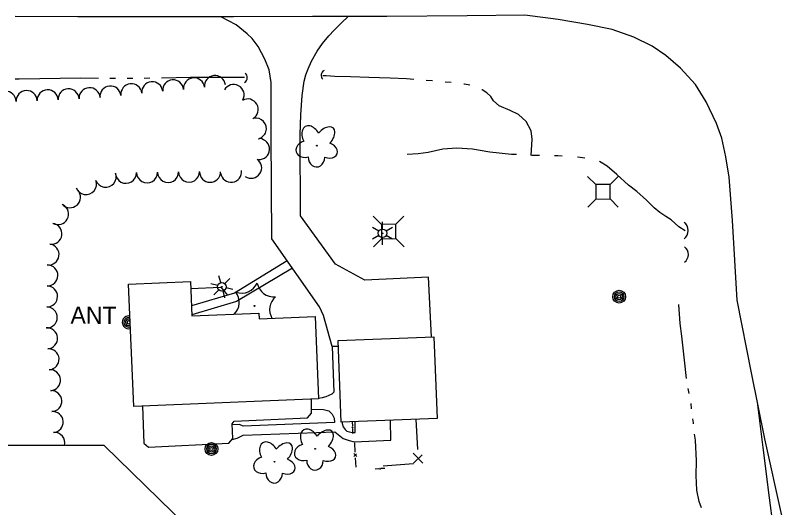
# Model space of a CAD drawing. Extents: x 589250 to 1188077, y 162953 to 363065.
# Drawn here: x 592828.9 to 593095.8, y 164883.1 to 165054.8 of the extents above; entities that cross this region are included whole.
import ezdxf

# ---------------------------------------------------------------- set-up
doc = ezdxf.new("R2010")
doc.units = 0
for name, color, linetype in [('E_BLD', 7, 'Continuous'), ('E_BLD_HvyDash', 7, 'Continuous'), ('E_DRN', 7, 'Continuous'), ('E_DWY', 7, 'Continuous'), ('E_FEN_P', 7, 'Continuous'), ('E_LAND_TreeLine_P', 7, 'Continuous'), ('E_LAND_Vegetation', 7, 'Continuous'), ('E_LTG', 7, 'Continuous'), ('E_MAP_Limits', 7, 'Continuous'), ('E_MISCPROP', 7, 'Continuous'), ('E_MISCPROP_Text', 7, 'Continuous'), ('E_PATH_Sidewalk', 7, 'Continuous'), ('E_RDWY', 7, 'Continuous'), ('E_RDWY_Gravel', 7, 'Continuous'), ('E_UTL_AG_Bold', 7, 'Continuous'), ('E_WAL', 7, 'Continuous'), ('E_WTR_FlowLine', 7, 'Continuous')]:
    doc.layers.add(name, color=color, linetype=linetype)

msp = doc.modelspace()

# ---------------------------------------------------------------- linework, layer by layer
at = {"layer": 'E_BLD'}
for p, q in [((592868.34, 164961.09), (592889.83, 164961.97)), ((592870.1, 164918.44), (592868.34, 164961.09)), ((592889.83, 164961.97), (592890.32, 164949.96)), ((592890.32, 164949.96), (592913.68, 164950.93)), ((592913.68, 164950.93), (592913.76, 164948.96)), ((592913.76, 164948.96), (592933.32, 164949.77)), ((592933.32, 164949.77), (592934.5, 164921.1)), ((592941.28, 164941.41), (592974.65, 164942.72)), ((592942.4, 164912.92), (592941.28, 164941.41)), ((592974.65, 164942.72), (592975.76, 164914.22)), ((592934.5, 164921.1), (592870.1, 164918.44)), ((592975.76, 164914.22), (592942.4, 164912.92))]:
    msp.add_line(p, q, dxfattribs=at)
at = {"layer": 'E_BLD_HvyDash'}
for p, q in [((592932.05, 164916.05), (592931.98, 164921)), ((592873.19, 164918.57), (592873.63, 164905.56)), ((592905.14, 164913.27), (592930.62, 164914.49)), ((592930.62, 164914.49), (592932.05, 164916.05)), ((592904.42, 164912.39), (592905.14, 164913.27)), ((592904.65, 164907.21), (592904.42, 164912.39)), ((592903.22, 164905.56), (592904.65, 164907.21)), ((592873.63, 164905.56), (592875.23, 164904.17)), ((592875.23, 164904.17), (592903.22, 164905.56))]:
    msp.add_line(p, q, dxfattribs=at)
at = {"layer": 'E_DRN'}
for centre, radius, start, end in [((592907.58, 165033.07), 2.06, 304.0358, 50.296), ((592937.3, 165033.84), 1.92, 118.6753, 224.9355), ((593059.62, 164979.72), 3.59, 307.1023, 53.3625), ((593059.93, 164971.41), 3.34, 305.8432, 52.1034)]:
    msp.add_arc(centre, radius, start, end, dxfattribs=at)
at = {"layer": 'E_DWY'}
for p, q in [((592905.83, 165051.42), (592900.45, 165054.28)), ((592942.52, 165052.19), (592944.8, 165054.36)), ((592909.66, 165048.28), (592905.83, 165051.42)), ((592939.89, 165049.65), (592942.52, 165052.19)), ((592911.32, 165046.69), (592909.66, 165048.28)), ((592935.8, 165044.92), (592938.02, 165047.65)), ((592938.02, 165047.65), (592939.89, 165049.65)), ((592913.45, 165043.86), (592911.32, 165046.69)), ((592934, 165042.33), (592935.8, 165044.92)), ((592915.74, 165039.48), (592913.45, 165043.86)), ((592932.05, 165038.74), (592934, 165042.33)), ((592917.25, 165035.72), (592915.74, 165039.48)), ((592930.86, 165036.13), (592932.05, 165038.74)), ((592917.94, 165031.34), (592917.25, 165035.72)), ((592930.01, 165034.01), (592930.86, 165036.13)), ((592928.78, 165026.82), (592929.41, 165031.78)), ((592929.41, 165031.78), (592930.01, 165034.01)), ((592918.01, 165012.97), (592917.94, 165031.34)), ((592928.34, 165020.14), (592928.78, 165026.82)), ((592928.07, 165013.24), (592928.34, 165020.14)), ((592918.16, 164976.87), (592918.01, 165012.97)), ((592928.19, 164984.86), (592928.07, 165013.24)), ((592940.4, 164968.05), (592928.19, 164984.86)), ((592934.83, 164953.1), (592918.16, 164976.87)), ((592950.57, 164962.49), (592940.4, 164968.05)), ((592972.82, 164963.46), (592950.57, 164962.49)), ((592973.76, 164942.68), (592972.82, 164963.46)), ((592936.19, 164950.09), (592934.83, 164953.1)), ((592939.19, 164939.28), (592936.19, 164950.09)), ((592941.36, 164939.32), (592939.19, 164939.28))]:
    msp.add_line(p, q, dxfattribs=at)
at = {"layer": 'E_FEN_P'}
for p, q in [((592946.59, 164910.81), (592946.11, 164911.34)), ((592946.36, 164911.53), (592946.32, 164913.07)), ((592969.03, 164903.42), (592968.5, 164913.94)), ((592946.13, 164910.83), (592946.57, 164911.24)), ((592946.42, 164909.03), (592946.38, 164910.57)), ((592947.27, 164902.47), (592947.11, 164905.72)), ((592947.8, 164900.98), (592946.76, 164902.07)), ((592946.81, 164900.99), (592947.73, 164901.88)), ((592970.75, 164898.61), (592967.38, 164902.11)), ((592967.55, 164898.61), (592970.54, 164901.53)), ((592947.53, 164897.21), (592947.37, 164900.46)), ((592957.02, 164897.74), (592967.52, 164898.54)), ((592955.52, 164896.68), (592954.24, 164896.6)), ((592956.1, 164896.9), (592955.68, 164896.48)), ((592956.11, 164896.51), (592955.75, 164896.87)), ((592957.58, 164896.82), (592956.31, 164896.73))]:
    msp.add_line(p, q, dxfattribs=at)
at = {"layer": 'E_LAND_TreeLine_P'}
for centre, start, end in [((592876.55, 165027.98), 4.996, 184.996), ((592883.84, 165028.62), 4.996, 184.996), ((592891.12, 165029.3), 6.5726, 186.5726), ((592898.39, 165030.14), 6.5726, 186.5726), ((592840.11, 165025.16), 2.1001, 182.1001), ((592847.41, 165025.49), 3.0712, 183.0712), ((592854.72, 165025.89), 3.0712, 183.0712), ((592862, 165026.49), 6.0252, 186.0252), ((592869.28, 165027.26), 6.0252, 186.0252), ((592904.89, 165027.01), 331.5684, 151.5684), ((592825.49, 165024.63), 2.1001, 182.1001), ((592832.8, 165024.89), 2.1001, 182.1001), ((592909.8, 165021.96), 299.9773, 119.9773), ((592912.65, 165015.31), 282.3271, 102.3271), ((592913.75, 165008.13), 267.1383, 87.1383), ((592911.01, 165001.62), 236.1864, 56.1864), ((592860.35, 164998.52), 200.4572, 20.4572), ((592867.43, 164999.87), 181.0136, 1.0136), ((592874.75, 165000), 181.0136, 1.0136), ((592882.06, 165000.13), 181.0136, 1.0136), ((592889.37, 165000.26), 181.0136, 1.0136), ((592896.69, 165000.23), 179.7589, 359.7589), ((592904, 165000.23), 187.9542, 7.9542), ((592853.5, 164995.96), 200.4572, 20.4572), ((592847.9, 164991.35), 222.0525, 42.0525), ((592843.74, 164985.45), 241.5592, 61.5592), ((592841.45, 164978.63), 262.1023, 82.1023), ((592840.44, 164971.38), 262.1023, 82.1023), ((592840.03, 164964.09), 269.1253, 89.1253), ((592839.92, 164956.78), 269.1253, 89.1253), ((592839.81, 164949.47), 269.1253, 89.1253), ((592839.92, 164942.16), 274.072, 94.072), ((592840.44, 164934.86), 274.072, 94.072), ((592840.96, 164927.57), 274.072, 94.072), ((592841.4, 164920.27), 273.4721, 93.4721), ((592841.88, 164912.97), 274.5798, 94.5798), ((592842.47, 164905.68), 346.4385, 94.5798)]:
    msp.add_arc(centre, 3.66, start, end, dxfattribs=at)
at = {"layer": 'E_LAND_Vegetation'}
for centre, radius in [((592933.86, 165009.34), 0.128), ((592912.15, 164953.47), 0.167), ((592933.33, 164903.62), 0.128), ((592919.11, 164899.15), 0.128)]:
    msp.add_circle(centre, radius, dxfattribs=at)
for centre, radius, start, end in [((592907.68, 164963.82), 5.9, 250.4437, 336.2086), ((592918.89, 164962.52), 5.91, 190.4835, 276.1596), ((592900.95, 164954.78), 5.9, 314.5561, 36.2086), ((592923.34, 164952.16), 5.9, 130.4437, 210.6323)]:
    msp.add_arc(centre, radius, start, end, dxfattribs=at)
for centre, major_axis, ratio in [((592931.93, 165012.3), (2.06, -3.68), 0.691916), ((592936.44, 165011.96), (-3.19, -3.52), 0.560249), ((592930.14, 165008.14), (3.48, 0.97), 0.782863), ((592937.53, 165007.74), (-3.4, 1.25), 0.716896), ((592933.77, 165005.36), (0.07, 3.45), 0.832022), ((592931.41, 164906.58), (2.06, -3.68), 0.691916), ((592935.92, 164906.24), (-3.19, -3.52), 0.560249), ((592917.18, 164902.11), (2.06, -3.68), 0.691916), ((592921.69, 164901.77), (-3.19, -3.52), 0.560249), ((592929.61, 164902.42), (3.48, 0.97), 0.782863), ((592937.01, 164902.02), (-3.4, 1.25), 0.716896), ((592915.39, 164897.96), (3.48, 0.97), 0.782863), ((592922.78, 164897.55), (-3.4, 1.25), 0.716896), ((592933.24, 164899.64), (0.07, 3.45), 0.832022), ((592919.02, 164895.17), (0.07, 3.45), 0.832022)]:
    msp.add_ellipse(centre, major_axis=major_axis, ratio=ratio, start_param=1.570796, end_param=4.712389, dxfattribs=at)
at = {"layer": 'E_LTG'}
for p, q in [((592955.45, 164979.52), (592953.28, 164980.76)), ((592956.75, 164980.28), (592956.74, 164982.78)), ((592960.21, 164980.79), (592958.05, 164979.53)), ((592955.46, 164978.02), (592953.3, 164976.76)), ((592960.23, 164976.79), (592958.06, 164978.03)), ((592956.77, 164974.78), (592956.76, 164977.28)), ((592900.4, 164961.61), (592899.73, 164964.01)), ((592903.6, 164963.02), (592901.85, 164961.23)), ((592899.35, 164960.53), (592896.93, 164961.15)), ((592904.68, 164959.17), (592902.26, 164959.79)), ((592899.76, 164959.09), (592898.01, 164957.3)), ((592901.89, 164956.31), (592901.21, 164958.72))]:
    msp.add_line(p, q, dxfattribs=at)
for centre, radius in [((592956.75, 164978.78), 1.5), ((592956.75, 164978.78), 0.125), ((592900.81, 164960.16), 1.5), ((592900.81, 164960.16), 0.125)]:
    msp.add_circle(centre, radius, dxfattribs=at)
at = {"layer": 'E_MAP_Limits'}
for p, q in [((592859.76, 164904.81), (592658.49, 164904.94)), ((592951.34, 164815.82), (592859.76, 164904.81))]:
    msp.add_line(p, q, dxfattribs=at)
at = {"layer": 'E_MISCPROP'}
for centre, radius in [((593039.18, 164956.69), 2.23), ((593039.18, 164956.69), 1.67), ((593039.18, 164956.69), 1.12), ((593039.18, 164956.69), 0.558), ((592897.18, 164903.59), 2.23), ((592897.18, 164903.59), 1.67), ((592897.18, 164903.59), 1.12), ((592897.18, 164903.59), 0.558)]:
    msp.add_circle(centre, radius, dxfattribs=at)
for radius, start, end in [(2.23, 78.6104, 286.122), (1.67, 73.8819, 290.8505), (1.12, 63.9699, 300.7625), (0.558, 20.3515, 344.3809)]:
    msp.add_arc((592868.36, 164947.75), radius, start, end, dxfattribs=at)
at = {"layer": 'E_PATH_Sidewalk'}
for p, q in [((592923.58, 164969.15), (592905.16, 164957.97)), ((592925.36, 164966.6), (592905.89, 164954.95)), ((592905.16, 164957.97), (592890.18, 164953.48)), ((592905.89, 164954.95), (592890.3, 164950.41)), ((592939.19, 164939.28), (592939.75, 164923.34)), ((592939.08, 164922.74), (592937.05, 164921.73)), ((592939.75, 164923.34), (592939.08, 164922.74)), ((592935.69, 164921.37), (592934.49, 164921.22)), ((592937.05, 164921.73), (592935.69, 164921.37)), ((592932.03, 164917.49), (592936.19, 164917.38)), ((592936.19, 164917.38), (592938.1, 164916.91)), ((592938.1, 164916.91), (592939.23, 164915.72)), ((592939.23, 164915.72), (592939.87, 164914.37)), ((592939.87, 164914.37), (592940.08, 164912.77)), ((592906.94, 164912.08), (592904.44, 164912)), ((592908.22, 164911.53), (592906.94, 164912.08)), ((592940.08, 164912.77), (592908.22, 164911.53)), ((592942.71, 164912.93), (592942.71, 164912.47)), ((592942.71, 164912.47), (592943.04, 164911.33)), ((592943.04, 164911.33), (592943.72, 164910.34)), ((592947.27, 164909.35), (592947.2, 164913.1)), ((592959.6, 164906.63), (592959.55, 164913.59)), ((592908.19, 164908.38), (592940.13, 164909.58)), ((592940.13, 164909.58), (592943.09, 164907.24)), ((592943.72, 164910.34), (592944.37, 164909.78)), ((592944.37, 164909.78), (592944.78, 164909.7)), ((592944.78, 164909.7), (592946.16, 164909.32)), ((592946.16, 164909.32), (592947.27, 164909.35)), ((592904.41, 164906.94), (592906.08, 164907.37)), ((592906.08, 164907.37), (592908.19, 164908.38)), ((592943.09, 164907.24), (592945.09, 164906.57)), ((592945.09, 164906.57), (592946.88, 164906.1)), ((592946.88, 164906.1), (592959.6, 164906.63))]:
    msp.add_line(p, q, dxfattribs=at)
at = {"layer": 'E_RDWY'}
for p, q in [((592850.59, 165054.31), (592828.86, 165054.32)), ((592875, 165054.31), (592850.59, 165054.31)), ((592904.83, 165054.28), (592875, 165054.31)), ((592932.32, 165054.36), (592904.83, 165054.28)), ((592958.23, 165054.37), (592932.32, 165054.36)), ((592986.29, 165054.61), (592958.23, 165054.37)), ((593006.27, 165054.78), (592986.29, 165054.61)), ((593017.9, 165053.28), (593006.27, 165054.78)), ((593028.1, 165051.58), (593017.9, 165053.28)), ((593036.72, 165049.81), (593028.1, 165051.58)), ((593044.3, 165047.18), (593036.72, 165049.81)), ((593050.68, 165044.07), (593044.3, 165047.18)), ((593055.48, 165040.76), (593050.68, 165044.07)), ((593060.56, 165036.41), (593055.48, 165040.76)), ((593065.71, 165030.67), (593060.56, 165036.41)), ((593069.48, 165024.67), (593065.71, 165030.67)), ((593073.12, 165017.02), (593069.48, 165024.67)), ((593074.91, 165011.9), (593073.12, 165017.02)), ((593076.36, 165005.47), (593074.91, 165011.9)), ((593077.47, 164998.32), (593076.36, 165005.47)), ((593078.61, 164983.19), (593077.47, 164998.32)), ((593080.27, 164955.48), (593078.61, 164983.19)), ((593085.22, 164930.17), (593080.27, 164955.48)), ((593089.87, 164907.17), (593085.22, 164930.17)), ((593095.78, 164880.37), (593089.87, 164907.17))]:
    msp.add_line(p, q, dxfattribs=at)
at = {"layer": 'E_RDWY_Gravel'}
for p, q in [((593089.35, 164904.13), (593087.47, 164919.03)), ((593091.53, 164886.61), (593089.35, 164904.13)), ((593093.89, 164869.26), (593091.53, 164886.61))]:
    msp.add_line(p, q, dxfattribs=at)
at = {"layer": 'E_UTL_AG_Bold'}
for p, q in [((593031.02, 164995.74), (593028.18, 164998.56)), ((593036.02, 164995.76), (593038.83, 164998.6)), ((593036.02, 164995.76), (593031.02, 164995.74)), ((593031.02, 164995.74), (593031.04, 164990.74)), ((593036.04, 164990.76), (593036.02, 164995.76)), ((593031.04, 164990.74), (593028.22, 164987.9)), ((593031.04, 164990.74), (593036.04, 164990.76)), ((593036.04, 164990.76), (593038.88, 164987.95)), ((592956.39, 164981.91), (592953.55, 164984.73)), ((592961.39, 164981.93), (592964.21, 164984.77)), ((592961.39, 164981.93), (592956.39, 164981.91)), ((592956.39, 164981.91), (592956.41, 164976.91)), ((592961.41, 164976.93), (592961.39, 164981.93)), ((592956.41, 164976.91), (592953.6, 164974.07)), ((592956.41, 164976.91), (592961.41, 164976.93)), ((592961.41, 164976.93), (592964.25, 164974.11))]:
    msp.add_line(p, q, dxfattribs=at)
at = {"layer": 'E_WAL'}
for p, q in [((592889.93, 164959.58), (592900.48, 164959.96)), ((592900.48, 164959.96), (592902.78, 164957.26))]:
    msp.add_line(p, q, dxfattribs=at)
at = {"layer": 'E_WTR_FlowLine'}
for p, q in [((592830.24, 165032.48), (592828.87, 165032.51)), ((592851.71, 165032.82), (592830.24, 165032.48)), ((592857.79, 165032.8), (592851.71, 165032.82)), ((592863.78, 165032.79), (592861.78, 165032.8)), ((592869.76, 165032.78), (592867.77, 165032.78)), ((592875.75, 165032.84), (592873.75, 165032.8)), ((592889.9, 165033.13), (592879.73, 165032.92)), ((592904.03, 165033.12), (592889.9, 165033.13)), ((592908.65, 165033.11), (592904.03, 165033.12)), ((592937.15, 165033.64), (592935.92, 165033.7)), ((592940.1, 165033.49), (592937.15, 165033.64)), ((592945.55, 165033.32), (592940.1, 165033.49)), ((592951.94, 165033.13), (592945.55, 165033.32)), ((592959.45, 165032.87), (592951.94, 165033.13)), ((592965.09, 165032.61), (592959.45, 165032.87)), ((592967.62, 165032.42), (592965.09, 165032.61)), ((592974.17, 165031.93), (592971.99, 165032.1)), ((592980.7, 165031.31), (592978.53, 165031.52)), ((592985.36, 165030.76), (592985.05, 165030.8)), ((592987.2, 165030.4), (592985.36, 165030.76)), ((592991.48, 165028.86), (592991.3, 165028.93)), ((592993.1, 165027.79), (592991.48, 165028.86)), ((592994.47, 165026.49), (592993.1, 165027.79)), ((592995.43, 165025.01), (592994.47, 165026.49)), ((592997.33, 165023.27), (592995.43, 165025.01)), ((593001.2, 165021.64), (592997.33, 165023.27)), ((593004.12, 165020.26), (593001.2, 165021.64)), ((593006.83, 165017.74), (593004.12, 165020.26)), ((593008.55, 165014.55), (593006.83, 165017.74)), ((593008.85, 165011.57), (593008.55, 165014.55)), ((593008.58, 165005.96), (593008.85, 165011.57)), ((592977.73, 165008.12), (592972.7, 165006.93)), ((592982.6, 165008.46), (592977.73, 165008.12)), ((592988.12, 165008.07), (592982.6, 165008.46)), ((592994.14, 165007.11), (592988.12, 165008.07)), ((592969.22, 165006.44), (592965.32, 165006.26)), ((592972.7, 165006.93), (592969.22, 165006.44)), ((593001.68, 165006.29), (592994.14, 165007.11)), ((593003.44, 165006.2), (593001.68, 165006.29)), ((593011.39, 165005.92), (593008.74, 165005.96)), ((593017.83, 165005.81), (593016.69, 165005.83)), ((593019.34, 165005.73), (593017.83, 165005.81)), ((593025.56, 165005.18), (593024.62, 165005.29)), ((593027.26, 165005), (593025.56, 165005.18)), ((593035.01, 165002.24), (593032.37, 165003.8)), ((593038.35, 164999.28), (593035.01, 165002.24)), ((593042.42, 164995.62), (593038.35, 164999.28)), ((593045.34, 164993.35), (593042.42, 164995.62)), ((593048.71, 164990.36), (593045.34, 164993.35)), ((593051.38, 164987.71), (593048.71, 164990.36)), ((593053.29, 164986.04), (593051.38, 164987.71)), ((593055.48, 164984.68), (593053.29, 164986.04)), ((593057.32, 164983.49), (593055.48, 164984.68)), ((593059.99, 164981.09), (593057.32, 164983.49)), ((593062.15, 164979.68), (593059.99, 164981.09)), ((593060.38, 164947.3), (593060, 164953.95)), ((593061.06, 164942.9), (593060.38, 164947.3)), ((593061.89, 164934.61), (593061.06, 164942.9)), ((593062.67, 164928.21), (593061.89, 164934.61)), ((593063.59, 164922.93), (593063.24, 164924.68)), ((593064.42, 164917.64), (593064.2, 164919.41)), ((593065.05, 164912.67), (593064.87, 164914.1)), ((593065.09, 164912.32), (593065.05, 164912.67)), ((593065.71, 164906.63), (593065.47, 164908.77)), ((593066.11, 164899.44), (593065.71, 164906.63)), ((593066.01, 164894.31), (593066.11, 164899.44)), ((593066.19, 164889.24), (593066.01, 164894.31)), ((593067.06, 164885.29), (593066.19, 164889.24)), ((593067.8, 164883.12), (593067.06, 164885.29))]:
    msp.add_line(p, q, dxfattribs=at)

# ---------------------------------------------------------------- texts
at = {"layer": 'E_MISCPROP_Text'}
msp.add_text('ANT', height=6, rotation=359.7928, dxfattribs=at).set_placement((592848.08, 164947.25))

doc.saveas('drawing.dxf')
